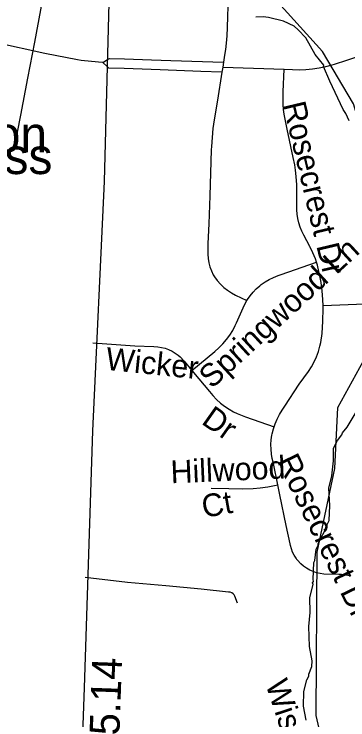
# Model space of a CAD drawing. Extents: x 1383679 to 1536984, y 460658 to 651027.
# Drawn here: x 1438807 to 1440204, y 513063 to 516014 of the extents above; entities that cross this region are included whole.
import ezdxf

# ---------------------------------------------------------------- set-up
doc = ezdxf.new("R2010")
doc.units = 0
for name, color, linetype in [('Exist Cultural Church Label', 7, 'Continuous'), ('Exist Hydrographic Creek Single Shore', 7, 'Continuous'), ('Exist Hydrographic Misc Water Feature', 7, 'Continuous'), ('Exist Railroad Mainline', 7, 'Continuous'), ('Exist Road Non-System Type 51', 7, 'Continuous'), ('Exist Road Non-System Type 51 Label', 7, 'Continuous'), ('Exist Road Secondary Mileage Hundredths English Label', 7, 'Continuous'), ('Exist Road Secondary Type 51 Attributed', 7, 'Continuous')]:
    doc.layers.add(name, color=color, linetype=linetype)

msp = doc.modelspace()

# ---------------------------------------------------------------- linework, layer by layer
at = {"layer": 'Exist Hydrographic Creek Single Shore'}
msp.add_lwpolyline([(1441948.4, 511353.1), (1441810.4, 511523.4), (1441637.4, 511618.8), (1441563.4, 511695.8), (1441507.4, 511828.1), (1441318.4, 511973.1), (1440877.4, 512031.2), (1440726.4, 511991.5), (1440650.4, 511904.5), (1440566.5, 511870), (1440225.5, 511926.2), (1440193.4, 512002.3), (1440156.5, 512712), (1440071.5, 513081.4), (1440075.5, 513764), (1440148.5, 514113.8), (1440161.4, 514369.5), (1440299.4, 514619.5), (1440297.4, 515404), (1440226.4, 515638.5), (1440097.4, 515857.8), (1439884.5, 516095.1), (1439843.5, 516112.3)], dxfattribs=at)
at = {"layer": 'Exist Hydrographic Misc Water Feature'}
for points in [[(1440208.7, 515568.3), (1440195.3, 515598.6), (1440183.6, 515614.8), (1440128.3, 515733), (1440101.6, 515794.7), (1440103.3, 515800.5), (1440066.1, 515845.3), (1440027.5, 515914.1), (1439996.2, 515948.7), (1439978.5, 515963.1), (1439934.8, 515984), (1439871.1, 515999.4), (1439849.1, 516001.8), (1439819, 516000.4)], [(1440028.4, 513062.1), (1440017.5, 513120.3), (1440018.9, 513182.3), (1440031.8, 513230), (1440040.1, 513245.9), (1440040.3, 513253.9), (1440052.9, 513285.6), (1440053.4, 513309.6), (1440042.5, 513369.8), (1440040.3, 513453.9), (1440046.1, 513511.4), (1440045, 513574.4), (1440057.8, 513629.5), (1440055.9, 513635.5), (1440060.1, 513641.4), (1440058.2, 513649.5), (1440061.6, 513721.4), (1440065.8, 513729.3), (1440070.7, 513777.2), (1440079, 513793), (1440079.2, 513801.1), (1440116.7, 513872.3), (1440116.9, 513880.3), (1440125.2, 513896), (1440128.5, 513960), (1440123.9, 514032.1), (1440137, 514083.8), (1440143.4, 514145.5), (1440143.3, 514199.7), (1440159.9, 514231.4), (1440178.4, 514254.9), (1440180.5, 514262.9), (1440201, 514286.5), (1440238.4, 514349.7)]]:
    msp.add_lwpolyline(points, dxfattribs=at)
at = {"layer": 'Exist Railroad Mainline'}
msp.add_lwpolyline([(1438806.5, 515441.7), (1438835.3, 515591.3), (1438864.9, 515745.6), (1438894.4, 515896.9), (1438919.7, 516031.5), (1438936.5, 516123.5), (1438955.9, 516226.9)], dxfattribs=at)
at = {"layer": 'Exist Road Non-System Type 51'}
for p, q in [((1439161.1, 515812.9), (1439088.3, 515819.4)), ((1439178.3, 515811.4), (1439161.1, 515812.9)), ((1439178.3, 515811.4), (1439198, 515823.4)), ((1439196.7, 515794.7), (1439178.3, 515811.4)), ((1439683.3, 515813.2), (1439680, 515792.5)), ((1439680, 515792.5), (1439676.5, 515770.7)), ((1439680, 515792.5), (1439937.1, 515783.4))]:
    msp.add_line(p, q, dxfattribs=at)
for points in [[(1439717.2, 516478.6), (1439713.7, 516387.3), (1439710, 516283), (1439704.5, 516131.2), (1439699.6, 516003.9), (1439698.2, 515957.3), (1439696.9, 515922.4), (1439694.6, 515893), (1439691.8, 515865.9), (1439687.9, 515841.8), (1439683.3, 515813.2)], [(1439088.3, 515819.4), (1439072.8, 515822), (1438936.3, 515848.7), (1438733, 515893.2)], [(1439937.1, 515783.4), (1439971.5, 515782.2), (1439999.3, 515781.5), (1440027.5, 515782.3), (1440055.5, 515784.8), (1440083.4, 515788.9), (1440110.9, 515794.6), (1440138, 515801.8), (1440147.3, 515804.7), (1440198.6, 515821.7), (1440270.2, 515844.8), (1440324.3, 515862.4), (1440345.3, 515870.3), (1440360.1, 515874.6)], [(1439198, 515823.4), (1439207, 515828.9), (1439269.1, 515826.8)], [(1439269.1, 515826.8), (1439382.2, 515823.1), (1439462.7, 515820.2), (1439683.3, 515813.2)], [(1439267.3, 515786.2), (1439203.7, 515788.3), (1439196.7, 515794.7)], [(1439676.5, 515770.7), (1439588.6, 515774.3), (1439418.8, 515781.1), (1439267.3, 515786.2)], [(1440071.9, 514976.4), (1440067.4, 514990.2), (1440057.4, 515015.3), (1440046, 515039.6), (1440044.6, 515042.5), (1440019.4, 515089.2), (1440010.9, 515106.1), (1440003.9, 515123.3), (1439998.2, 515141), (1439994, 515159.1), (1439991.3, 515177.4), (1439990.1, 515196.2), (1439990, 515201.8), (1439990, 515251.1), (1439990, 515300.3), (1439987.6, 515334.3), (1439984.9, 515361.8), (1439981.5, 515383.3), (1439975.3, 515414.7), (1439949.7, 515532.9), (1439941.5, 515575.3), (1439936.9, 515595.4), (1439933.9, 515615), (1439932.5, 515634.8), (1439932.5, 515654.8), (1439932.8, 515660.6), (1439933.3, 515689), (1439937.1, 515783.4)], [(1439676.5, 515770.7), (1439657.8, 515654.5), (1439644.9, 515571.4), (1439639.3, 515534.9), (1439635.3, 515497.9), (1439632.8, 515460.8), (1439632.3, 515446.9), (1439630.9, 515397.2), (1439625.8, 515254.4), (1439622.2, 515136.8), (1439618.4, 515054.9), (1439617.4, 515028.5), (1439617.2, 515010.7), (1439618.6, 514992.5), (1439621.7, 514974.5), (1439626.4, 514956.9), (1439632.7, 514939.8), (1439640.6, 514923.5), (1439645.2, 514915.3), (1439657.2, 514899.4), (1439670.3, 514884.9), (1439684.5, 514871.5), (1439699.9, 514859.4), (1439716.2, 514848.6), (1439733.2, 514839.4), (1439781.1, 514816.1)], [(1439781.1, 514816.1), (1439783.7, 514820.5), (1439794.7, 514836.4), (1439806.9, 514851.4), (1439820.2, 514865.4), (1439834.7, 514878.4), (1439840.5, 514883.1), (1439857.1, 514894.4), (1439874.4, 514904.5), (1439892.5, 514913.3), (1439911.2, 514920.7), (1439925, 514925.2), (1440071.9, 514976.4)], [(1440100.1, 514794.3), (1440099, 514820.2), (1440095.9, 514856.4), (1440091.2, 514892.3), (1440087.9, 514912.1), (1440082.6, 514938.4), (1440075.8, 514964.5), (1440071.9, 514976.4)], [(1440595.1, 514878), (1440554.7, 514854.8), (1440532.8, 514843.3), (1440510.1, 514833.2), (1440486.7, 514824.5), (1440462.8, 514817.5), (1440438.6, 514812), (1440421.5, 514809.2), (1440379.2, 514805.2), (1440309.2, 514803), (1440100.1, 514794.3)], [(1439551.2, 514524.1), (1439647, 514603.8), (1439664.2, 514619), (1439680.5, 514635.6), (1439695.5, 514653.3), (1439709.3, 514672), (1439721.6, 514691.6), (1439732.6, 514711.9), (1439737.7, 514722.8), (1439765.3, 514786.2), (1439773.9, 514803.8), (1439781.1, 514816.1)], [(1439895.2, 514288.7), (1439899.3, 514300.7), (1439907.5, 514320.6), (1439917.2, 514339.8), (1439928.2, 514358.3), (1439939.3, 514374.5), (1440000.4, 514467.2), (1440038.5, 514519.6), (1440051, 514539.3), (1440062.2, 514559.9), (1440071.9, 514581.2), (1440080.1, 514603.1), (1440086.7, 514625.4), (1440090.3, 514640.8), (1440095.6, 514678.9), (1440099.1, 514730.4), (1440100.6, 514783.7), (1440100.1, 514794.3)], [(1439137.1, 514640), (1439312.9, 514626.4), (1439392.3, 514624), (1439408.3, 514622.9), (1439423.8, 514620.4), (1439439, 514616.5), (1439453.8, 514611.1), (1439468, 514604.5), (1439481.5, 514596.5), (1439494.3, 514587.2), (1439502.3, 514580.3), (1439519, 514562.5), (1439551.2, 514524.1)], [(1439551.2, 514524.1), (1439580.4, 514489.2), (1439625.3, 514435.3), (1439638.9, 514418.6), (1439654.1, 514402.6), (1439670.5, 514387.8), (1439687.9, 514374.2), (1439706.3, 514362), (1439725.5, 514351.2), (1439740.7, 514343.9), (1439775.3, 514329.9), (1439895.2, 514288.7)], [(1439910.7, 514045.2), (1439892.3, 514135.4), (1439887.3, 514155.3), (1439884, 514174.6), (1439882.2, 514194.2), (1439881.9, 514213.8), (1439883.1, 514233.4), (1439885.8, 514253), (1439887, 514259.5), (1439892.4, 514280.3), (1439895.2, 514288.7)], [(1439632, 514031.7), (1439705.2, 514030.1), (1439764.4, 514029), (1439807.5, 514029.9), (1439836.3, 514033.5), (1439868.6, 514037.9), (1439910.7, 514045.2)], [(1440212.3, 513665.3), (1440194.9, 513668.6), (1440177.3, 513670.3), (1440165.3, 513670.5), (1440102.9, 513672.5), (1440087.7, 513674.6), (1440072.8, 513678.1), (1440058.2, 513683), (1440044.2, 513689.3), (1440030.9, 513696.9), (1440018.3, 513705.7), (1440006.6, 513715.6), (1439992.2, 513730.7), (1439991.8, 513731.4), (1439986.5, 513738.9), (1439978.9, 513751.3), (1439972.5, 513764.4), (1439967.5, 513778), (1439963.9, 513792.3), (1439962.6, 513799.1), (1439945.9, 513876.1), (1439919, 514004.2), (1439910.7, 514045.2)], [(1439741.4, 513551.1), (1439731.3, 513579.6), (1439727.9, 513585.5), (1439723.3, 513590.4), (1439717.7, 513594.2), (1439711.3, 513596.5), (1439704.6, 513597.3), (1439589.8, 513609.7), (1439442.1, 513622.9), (1439282.1, 513637), (1439104, 513658.6)]]:
    msp.add_lwpolyline(points, dxfattribs=at)
at = {"layer": 'Exist Road Secondary Type 51 Attributed'}
msp.add_lwpolyline([(1439064.4, 512144.3), (1439101.9, 513197.2), (1439137.2, 514270.9), (1439185, 515313.4), (1439214, 516380.9), (1439251.5, 517446.3), (1439284.7, 518513.7), (1439326.3, 519587.4), (1439355.4, 520654.9), (1439392.8, 521699.5), (1439432.2, 522781.4)], dxfattribs=at)

# ---------------------------------------------------------------- texts
at = {"layer": 'Exist Cultural Church Label'}
for s, p in [('Sharon Congregation', (1437038.3, 515435.9)), ("of Jehovah's Witness", (1437078.8, 515345.1))]:
    msp.add_text(s, height=150, rotation=0, dxfattribs=at).set_placement(p)
at = {"layer": 'Exist Road Non-System Type 51 Label'}
for s, rotation, p in [('Rosecrest Dr', 283.3189, (1439931.2, 515636.6)), ('Springwood Ln', 42.549, (1439634.3, 514444.4)), ('Wicker', 354.1745, (1439187.5, 514527.1)), ('Dr', 324.783, (1439586.6, 514303.9)), ('Hillwood', 2.4549, (1439464, 514052.1)), ('Rosecrest Dr', 295.7181, (1439905.2, 514146.2)), ('Ct', 10.0088, (1439601.1, 513907.2)), ('Wisteria Dr', 288.3588, (1439858, 513213.6))]:
    msp.add_text(s, height=95, rotation=rotation, dxfattribs=at).set_placement(p)
at = {"layer": 'Exist Road Secondary Mileage Hundredths English Label'}
msp.add_text('5.14', height=125, rotation=87.9644, dxfattribs=at).set_placement((1439247.6, 512996.7))

doc.saveas('drawing.dxf')
